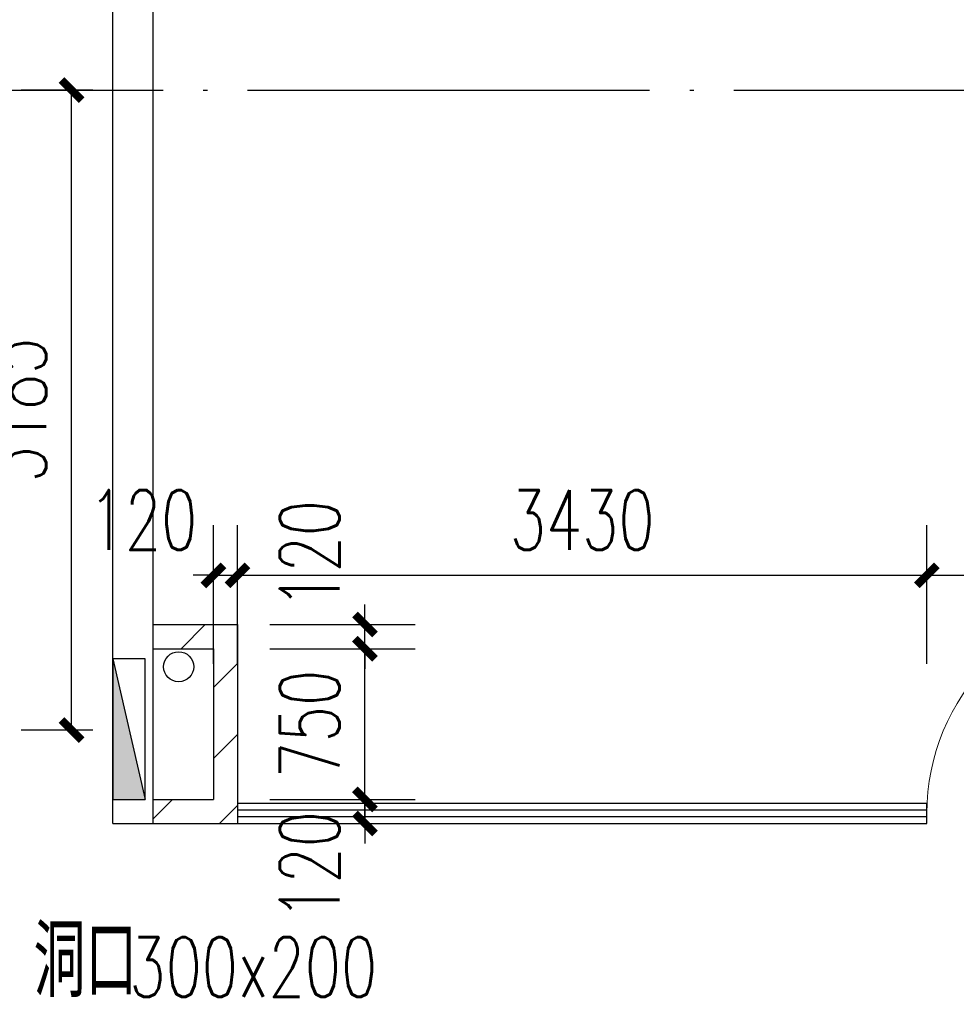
# Model space of a CAD drawing. Extents: x 797781 to 1255204, y 21234 to 1024248.
# Tile 745 of 1056: x 957294 to 961955, y 764881 to 769781. Entities that reach past the tile are written whole.
import ezdxf

# ---------------------------------------------------------------- set-up
doc = ezdxf.new("R2010")
doc.units = 0
doc.header["$LTSCALE"] = 1000
doc.header["$MEASUREMENT"] = 0
doc.linetypes.add('230303生产综合楼-平面图_t8$0$DOTE', pattern=[2.42, 2, -0.2, 0.02, -0.2])
for name, color, linetype in [('230303生产综合楼-平面图_t8$0$DOOR_FIRE', 4, 'Continuous'), ('230303生产综合楼-平面图_t8$0$DOTE', 1, '230303生产综合楼-平面图_t8$0$DOTE'), ('230303生产综合楼-平面图_t8$0$PUB_HATCH', 8, 'Continuous'), ('230303生产综合楼-平面图_t8$0$WALL', 40, 'Continuous'), ('230303生产综合楼-平面图_t8$0$WALL-MOVE', 6, 'Continuous'), ('CURTWALL', 4, 'Continuous'), ('EQUIP_消火栓', 7, 'Continuous'), ('PUB_DIM', 3, 'Continuous'), ('PUB_TEXT', 7, 'Continuous'), ('VPIPE-消防', 1, 'Continuous')]:
    doc.layers.add(name, color=color, linetype=linetype)
doc.styles.add('_TCH_DIM', font='SIMPLEX', dxfattribs={"bigfont": 'GBCBIG'})
doc.styles.add('_TCH_DIM_T3', font='SIMPLEX', dxfattribs={"width": 0.705882, "bigfont": 'GBCBIG'})
doc.dimstyles.new('_TCH_ARCH&&100', dxfattribs={"dimtxt": 297.5, "dimasz": 100, "dimexe": 250, "dimexo": 300, "dimgap": 126.25, "dimtad": 1, "dimdec": 0, "dimzin": 0, "dimdsep": 46, "dimtxsty": '_TCH_DIM_T3', "dimblk": 'ARCHTICK', "dimcen": 0.09, "dimclrt": 7, "dimazin": 2, "dimtfac": 1, "dimtdec": 0, "dimtix": 1, "dimtmove": 2, "dimatfit": 3, "dimfxl": 1, "dimtolj": 1, "dimtzin": 0, "dimarcsym": 0})
pattern_1 = [(45, (0, 179.5), (-176.776766, 176.776766), [])]

# ---------------------------------------------------------------- blocks, each defined once
blk = doc.blocks.new('6-8FQD')
at = {"layer": 'PUB_TEXT', "style": '_TCH_DIM'}
blk.add_text('洞口', height=357.45, dxfattribs=at).set_placement((852892.7, 571652.4))
at = {"layer": 'PUB_TEXT', "style": '_TCH_DIM', "width": 0.705882}
blk.add_text('300x200', height=297.5, dxfattribs=at).set_placement((853369.3, 571652.4))
blk = doc.blocks.new('$TwtSys$00000434')
for p, q in [((-0.5, 0.5), (-0.5, -0.5)), ((-0.5, -0.5), (0.5, 0.5)), ((0.5, 0.5), (-0.5, 0.5)), ((0.5, -0.5), (0.5, 0.5)), ((-0.5, -0.5), (0.5, -0.5))]:
    blk.add_line(p, q)
blk.add_solid([(0.5, -0.5), (0.5, 0.5), (-0.5, -0.5)])
blk = doc.blocks.new('_ArchTick')
at = {"color": 0, "linetype": 'ByBlock', "const_width": 0.4}
blk.add_lwpolyline([(-0.5, -0.5), (0.5, 0.5)], dxfattribs=at)
blk = doc.blocks.new('*D6340')
at = {"layer": 'Defpoints', "color": 0, "transparency": 16777216}
for p in [(1086048.1, 565249.8), (1086453.7, 565249.8), (1086453.7, 562064.4)]:
    blk.add_point(p, dxfattribs=at)
at = {"layer": 'PUB_DIM', "color": 0, "lineweight": -2, "transparency": 16777216}
for p, q in [((1086153.7, 565249.8), (1085798.1, 565249.8)), ((1086048.1, 562064.4), (1086048.1, 565249.8)), ((1086153.7, 562064.4), (1085798.1, 562064.4))]:
    blk.add_line(p, q, dxfattribs=at)
at = {"layer": 'PUB_DIM', "color": 0, "lineweight": -2, "transparency": 16777216, "xscale": 100, "yscale": 100, "zscale": 100}
for p, rotation in [((1086048.1, 565249.8), 90), ((1086048.1, 562064.4), 270)]:
    blk.add_blockref('_ArchTick', p, dxfattribs=dict(at, rotation=rotation))
at = {"layer": 'PUB_DIM', "color": 7, "transparency": 16777216, "insert": (1085773.1, 563657.1), "char_height": 297.5, "attachment_point": 5, "rotation": 90, "style": '_TCH_DIM_T3'}
blk.add_mtext('\\A1;3185', dxfattribs=at)
blk = doc.blocks.new('230303生产综合楼-平面图_t8$0$$DorLib2D$00000001')
for p, q in [((0.45, 0.975), (0.5, 0.975)), ((0.45, 0), (0.45, 0.975)), ((0.5, 0), (0.5, 0.975)), ((0.5, 0), (0.45, 0))]:
    blk.add_line(p, q)
at = {"lineweight": 13}
blk.add_arc((0.475, 0), 0.975, 91.4693, 180, dxfattribs=at)
blk = doc.blocks.new('*D2535')
at = {"layer": 'Defpoints', "color": 0, "transparency": 16777216}
for p in [(958239.1, 766771), (959012.2, 766771), (958239.1, 766651)]:
    blk.add_point(p, dxfattribs=at)
at = {"layer": 'PUB_DIM', "color": 0, "lineweight": -2, "transparency": 16777216}
for p, q in [((959012.2, 766771), (959012.2, 766871)), ((958539.1, 766771), (959262.2, 766771)), ((959012.2, 766651), (959012.2, 766771)), ((958539.1, 766651), (959262.2, 766651)), ((959012.2, 766651), (959012.2, 766551))]:
    blk.add_line(p, q, dxfattribs=at)
at = {"layer": 'PUB_DIM', "color": 0, "lineweight": -2, "transparency": 16777216, "xscale": 100, "yscale": 100, "zscale": 100}
for p, rotation in [((959012.2, 766771), 270), ((959012.2, 766651), 90)]:
    blk.add_blockref('_ArchTick', p, dxfattribs=dict(at, rotation=rotation))
at = {"layer": 'PUB_DIM', "color": 7, "transparency": 16777216, "insert": (958737.2, 767121), "char_height": 297.5, "attachment_point": 5, "rotation": 90, "style": '_TCH_DIM_T3'}
blk.add_mtext('\\A1;120', dxfattribs=at)
blk = doc.blocks.new('*D2536')
at = {"layer": 'Defpoints', "color": 0, "transparency": 16777216}
for p in [(958239.1, 766651), (959012.2, 766651), (958239.1, 765901)]:
    blk.add_point(p, dxfattribs=at)
at = {"layer": 'PUB_DIM', "color": 0, "lineweight": -2, "transparency": 16777216}
for p, q in [((959012.2, 766651), (959012.2, 766751)), ((958539.1, 766651), (959262.2, 766651)), ((959012.2, 765901), (959012.2, 766651)), ((958539.1, 765901), (959262.2, 765901)), ((959012.2, 765901), (959012.2, 765801))]:
    blk.add_line(p, q, dxfattribs=at)
at = {"layer": 'PUB_DIM', "color": 0, "lineweight": -2, "transparency": 16777216, "xscale": 100, "yscale": 100, "zscale": 100}
for p, rotation in [((959012.2, 766651), 270), ((959012.2, 765901), 90)]:
    blk.add_blockref('_ArchTick', p, dxfattribs=dict(at, rotation=rotation))
at = {"layer": 'PUB_DIM', "color": 7, "transparency": 16777216, "insert": (958737.2, 766276), "char_height": 297.5, "attachment_point": 5, "rotation": 90, "style": '_TCH_DIM_T3'}
blk.add_mtext('\\A1;750', dxfattribs=at)
blk = doc.blocks.new('*D2537')
at = {"layer": 'Defpoints', "color": 0, "transparency": 16777216}
for p in [(958239.1, 765901), (959012.2, 765901), (958239.1, 765781)]:
    blk.add_point(p, dxfattribs=at)
at = {"layer": 'PUB_DIM', "color": 0, "lineweight": -2, "transparency": 16777216}
for p, q in [((959012.2, 765901), (959012.2, 766001)), ((958539.1, 765901), (959262.2, 765901)), ((959012.2, 765781), (959012.2, 765901)), ((958539.1, 765781), (959262.2, 765781)), ((959012.2, 765781), (959012.2, 765681))]:
    blk.add_line(p, q, dxfattribs=at)
at = {"layer": 'PUB_DIM', "color": 0, "lineweight": -2, "transparency": 16777216, "xscale": 100, "yscale": 100, "zscale": 100}
for p, rotation in [((959012.2, 765901), 270), ((959012.2, 765781), 90)]:
    blk.add_blockref('_ArchTick', p, dxfattribs=dict(at, rotation=rotation))
at = {"layer": 'PUB_DIM', "color": 7, "transparency": 16777216, "insert": (958737.2, 765572.3), "char_height": 297.5, "attachment_point": 5, "rotation": 90, "style": '_TCH_DIM_T3'}
blk.add_mtext('\\A1;120', dxfattribs=at)
blk = doc.blocks.new('*D2607')
at = {"layer": 'Defpoints', "color": 0, "transparency": 16777216}
for p in [(958378, 767016.2), (958258, 766276), (958378, 766276)]:
    blk.add_point(p, dxfattribs=at)
at = {"layer": 'PUB_DIM', "color": 0, "lineweight": -2, "transparency": 16777216}
for p, q in [((958258, 766576), (958258, 767266.2)), ((958378, 766576), (958378, 767266.2)), ((958258, 767016.2), (958158, 767016.2)), ((958258, 767016.2), (958378, 767016.2)), ((958378, 767016.2), (958478, 767016.2))]:
    blk.add_line(p, q, dxfattribs=at)
at = {"layer": 'PUB_DIM', "color": 0, "lineweight": -2, "transparency": 16777216, "xscale": 100, "yscale": 100, "zscale": 100}
blk.add_blockref('_ArchTick', (958258, 767016.2), dxfattribs=at)
at = {"layer": 'PUB_DIM', "color": 0, "lineweight": -2, "transparency": 16777216, "xscale": 100, "yscale": 100, "zscale": 100, "rotation": 180}
blk.add_blockref('_ArchTick', (958378, 767016.2), dxfattribs=at)
at = {"layer": 'PUB_DIM', "color": 7, "transparency": 16777216, "insert": (957908, 767291.2), "char_height": 297.5, "attachment_point": 5, "style": '_TCH_DIM_T3'}
blk.add_mtext('\\A1;120', dxfattribs=at)
blk = doc.blocks.new('*D2608')
at = {"layer": 'Defpoints', "color": 0, "transparency": 16777216}
for p in [(961808.1, 767016.2), (958378, 766276), (961808.1, 766276)]:
    blk.add_point(p, dxfattribs=at)
at = {"layer": 'PUB_DIM', "color": 0, "lineweight": -2, "transparency": 16777216}
for p, q in [((958378, 766576), (958378, 767266.2)), ((961808.1, 766576), (961808.1, 767266.2)), ((958378, 767016.2), (961808.1, 767016.2))]:
    blk.add_line(p, q, dxfattribs=at)
at = {"layer": 'PUB_DIM', "color": 0, "lineweight": -2, "transparency": 16777216, "xscale": 100, "yscale": 100, "zscale": 100, "rotation": 180}
blk.add_blockref('_ArchTick', (958378, 767016.2), dxfattribs=at)
at = {"layer": 'PUB_DIM', "color": 0, "lineweight": -2, "transparency": 16777216, "xscale": 100, "yscale": 100, "zscale": 100}
blk.add_blockref('_ArchTick', (961808.1, 767016.2), dxfattribs=at)
at = {"layer": 'PUB_DIM', "color": 7, "transparency": 16777216, "insert": (960093.1, 767291.2), "char_height": 297.5, "attachment_point": 5, "style": '_TCH_DIM_T3'}
blk.add_mtext('\\A1;3430', dxfattribs=at)
blk = doc.blocks.new('*D2609')
at = {"layer": 'Defpoints', "color": 0, "transparency": 16777216}
for p in [(962908.1, 767016.2), (961808.1, 766276), (962908.1, 766276)]:
    blk.add_point(p, dxfattribs=at)
at = {"layer": 'PUB_DIM', "color": 0, "lineweight": -2, "transparency": 16777216}
for p, q in [((961808.1, 766576), (961808.1, 767266.2)), ((962908.1, 766576), (962908.1, 767266.2)), ((961808.1, 767016.2), (962908.1, 767016.2))]:
    blk.add_line(p, q, dxfattribs=at)
at = {"layer": 'PUB_DIM', "color": 0, "lineweight": -2, "transparency": 16777216, "xscale": 100, "yscale": 100, "zscale": 100, "rotation": 180}
blk.add_blockref('_ArchTick', (961808.1, 767016.2), dxfattribs=at)
at = {"layer": 'PUB_DIM', "color": 0, "lineweight": -2, "transparency": 16777216, "xscale": 100, "yscale": 100, "zscale": 100}
blk.add_blockref('_ArchTick', (962908.1, 767016.2), dxfattribs=at)
at = {"layer": 'PUB_DIM', "color": 7, "transparency": 16777216, "insert": (962358.1, 767291.2), "char_height": 297.5, "attachment_point": 5, "style": '_TCH_DIM_T3'}
blk.add_mtext('\\A1;1100', dxfattribs=at)
blk = doc.blocks.new('230303生产综合楼-平面图_t8$0$10-XHS')
at = {"layer": 'VPIPE-消防'}
blk.add_circle((1086581, 562379.5), 75, dxfattribs=at)
at = {"layer": 'EQUIP_消火栓', "xscale": 700, "yscale": 160, "zscale": 700, "rotation": 270.0000000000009}
blk.add_blockref('$TwtSys$00000434', (1086333.7, 562069.4), dxfattribs=at)
at = {"layer": 'PUB_DIM'}
dim = blk.add_aligned_dim(p1=(1086453.7, 562064.4), p2=(1086453.7, 565249.8), distance=405.6, dimstyle='_TCH_ARCH&&100', dxfattribs=at)
dim.commit()
dim.dimension.update_dxf_attribs({"geometry": '*D6340', "text_midpoint": (1085773.1, 563657.1)})

msp = doc.modelspace()

# ---------------------------------------------------------------- hatches: boundary and pattern name
at = {"layer": '230303生产综合楼-平面图_t8$0$PUB_HATCH'}
h = msp.add_hatch(dxfattribs=at)
h.set_pattern_fill('普通砖', color=256, scale=100, style=0)
h.set_pattern_definition(pattern_1)
h.paths.add_polyline_path([(957958, 766771), (957958, 766651), (958258, 766651), (958378, 766771)])
h = msp.add_hatch(dxfattribs=at)
h.set_pattern_fill('普通砖', color=256, scale=100, style=0)
h.set_pattern_definition(pattern_1)
h.paths.add_polyline_path([(958378, 766771), (958258, 766651), (958258, 765901), (958378, 765781)])
h = msp.add_hatch(dxfattribs=at)
h.set_pattern_fill('普通砖', color=256, scale=100, style=0)
h.set_pattern_definition(pattern_1)
h.paths.add_polyline_path([(957958, 765901), (957958, 765781), (958378, 765781), (958258, 765901)])

# ---------------------------------------------------------------- linework, layer by layer
at = {"layer": '230303生产综合楼-平面图_t8$0$DOTE'}
msp.add_line((895508, 769431.3), (989908, 769431.3), dxfattribs=at)
at = {"layer": '230303生产综合楼-平面图_t8$0$WALL'}
for p, q in [((957758, 766711), (957758, 776441.3)), ((957958, 766711), (957958, 776441.3)), ((957758, 765781), (957758, 766711)), ((957958, 765781), (957958, 766711)), ((957758, 765781), (957958, 765781))]:
    msp.add_line(p, q, dxfattribs=at)
at = {"layer": '230303生产综合楼-平面图_t8$0$WALL-MOVE'}
for p, q in [((957958, 766771), (958378, 766771)), ((958378, 766771), (958378, 765781)), ((957958, 766651), (958258, 766651)), ((958258, 766651), (958258, 765901)), ((957958, 765901), (958258, 765901)), ((957958, 765781), (958378, 765781))]:
    msp.add_line(p, q, dxfattribs=at)
at = {"layer": 'CURTWALL'}
for p, q in [((961808.1, 765881), (958378, 765881)), ((958378, 765881), (958378, 765781)), ((961808.1, 765847.6), (958378, 765847.6)), ((961808.1, 765781), (961808.1, 765881)), ((961808.1, 765814.3), (958378, 765814.3)), ((958378, 765781), (961808.1, 765781))]:
    msp.add_line(p, q, dxfattribs=at)

# ---------------------------------------------------------------- block references
for name, p in [('230303生产综合楼-平面图_t8$0$10-XHS', (-128495.7, 204181.5)), ('6-8FQD', (104470.9, 193265.3))]:
    msp.add_blockref(name, p)
at = {"layer": '230303生产综合楼-平面图_t8$0$DOOR_FIRE', "xscale": -1100, "yscale": -1100, "zscale": 100, "rotation": 180}
msp.add_blockref('230303生产综合楼-平面图_t8$0$$DorLib2D$00000001', (962358.1, 765831), dxfattribs=at)

# ---------------------------------------------------------------- dimensions: what is measured, and where the dimension line sits
at = {"layer": 'PUB_DIM'}
for base, p1, p2, angle, picture, middle in [((958378, 767016.2), (958258, 766276), (958378, 766276), 0, '*D2607', (957908, 767291.2)), ((959012.2, 766771), (958239.1, 766651), (958239.1, 766771), 90, '*D2535', (958737.2, 767121)), ((959012.2, 765901), (958239.1, 765781), (958239.1, 765901), 90, '*D2537', (958737.2, 765572.3))]:
    dim = msp.add_linear_dim(base=base, p1=p1, p2=p2, angle=angle, dimstyle='_TCH_ARCH&&100', dxfattribs=at)
    dim.commit()
    dim.dimension.update_dxf_attribs({"geometry": picture, "text_midpoint": middle, "dimtype": 161})
for p1, p2, distance, picture, middle in [((958378, 766276), (961808.1, 766276), 740.2, '*D2608', (960093.1, 767291.2)), ((961808.1, 766276), (962908.1, 766276), 740.2, '*D2609', (962358.1, 767291.2)), ((958239.1, 765901), (958239.1, 766651), -773.1, '*D2536', (958737.2, 766276))]:
    dim = msp.add_aligned_dim(p1=p1, p2=p2, distance=distance, dimstyle='_TCH_ARCH&&100', dxfattribs=at)
    dim.commit()
    dim.dimension.update_dxf_attribs({"geometry": picture, "text_midpoint": middle})

doc.saveas('drawing.dxf')
